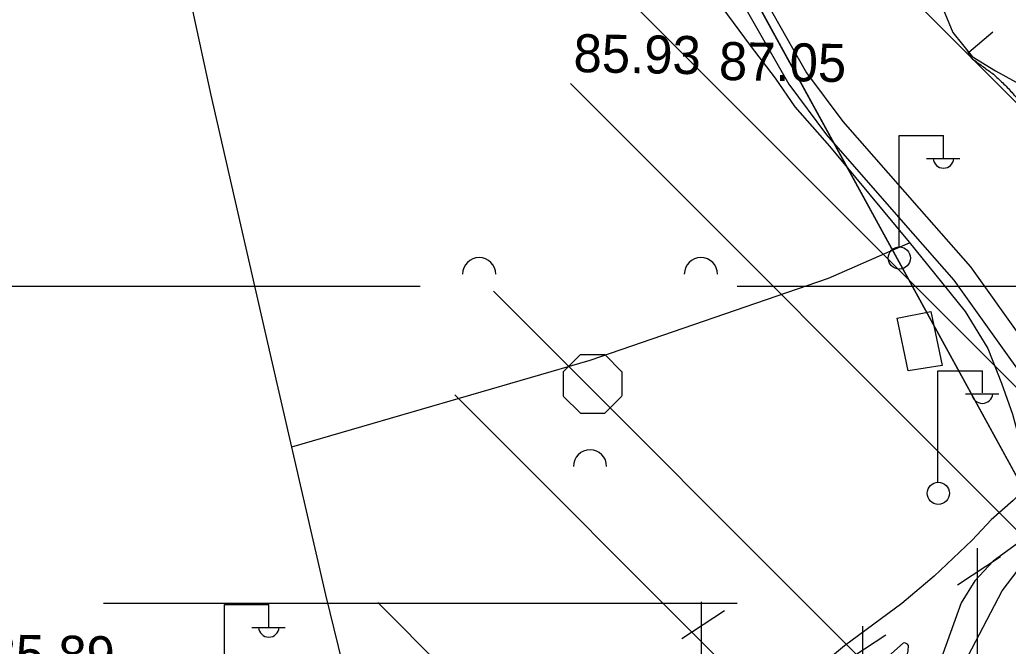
# Model space of a CAD drawing. Extents: x 417995 to 421451, y 4454518 to 4458015.
# Drawn here: x 419919.2 to 420075.2, y 4457350.1 to 4457448.9 of the extents above; entities that cross this region are included whole.
import ezdxf

# ---------------------------------------------------------------- set-up
doc = ezdxf.new("R2010")
doc.units = 0
for name, color, linetype in [('ADAKENARI', 7, 'Continuous'), ('B_Resmi', 7, 'Continuous'), ('Egri_1m', 7, 'Continuous'), ('PL_TA_K_DERE', 7, 'Continuous'), ('S_Elektrik_Diregi', 7, 'Continuous'), ('S_Meyvalik', 7, 'Continuous'), ('S_Telefon_Diregi', 7, 'Continuous'), ('Sev_Sevustu', 7, 'Continuous'), ('Sev_Tarama', 7, 'Continuous'), ('Sinir_itirazli_Mulkiyet', 7, 'Continuous'), ('SN_TR_SIVILASMA', 7, 'Continuous'), ('SN_TR_TASKIN', 7, 'Continuous'), ('TR_TARIMALANI', 7, 'Continuous'), ('Y_Kot_Noktasi', 7, 'Continuous'), ('Y_Yol_Kotu', 7, 'Continuous'), ('Yol_Sose', 7, 'Continuous'), ('Yol_Toprak_Duz', 7, 'Continuous'), ('Yol_Toprak_Kesik', 7, 'Continuous')]:
    doc.layers.add(name, color=color, linetype=linetype)

msp = doc.modelspace()

# ---------------------------------------------------------------- linework, layer by layer
at = {"layer": 'ADAKENARI'}
msp.add_line((419986.24, 4457541.59), (420087.66, 4457356.57), dxfattribs=at)
at = {"layer": 'B_Resmi'}
msp.add_lwpolyline([(420057.7, 4457401.86), (420063.03, 4457402.89), (420064.8, 4457394.37), (420059.44, 4457393.53)], close=True, dxfattribs=at)
at = {"layer": 'Egri_1m'}
msp.add_spline([(420068.63, 4457444.26), (420068.79, 4457443.98), (420068.94, 4457443.69), (420069.1, 4457443.41), (420069.25, 4457443.12), (420069.37, 4457442.94), (420069.45, 4457442.85), (420069.76, 4457442.61), (420070.54, 4457442.04), (420071.33, 4457441.47), (420072.1, 4457440.9), (420072.88, 4457440.32), (420073.63, 4457439.65), (420074.37, 4457438.96), (420075.08, 4457438.24), (420075.77, 4457437.49), (420076.24, 4457436.97), (420076.4, 4457436.78), (420076.55, 4457436.59), (420076.69, 4457436.4), (420076.84, 4457436.2), (420077.08, 4457435.82), (420077.33, 4457435.42), (420077.59, 4457435.03), (420077.85, 4457434.64), (420078.2, 4457434.22), (420078.64, 4457433.78), (420079.09, 4457433.35), (420079.58, 4457432.96), (420080.07, 4457432.57), (420080.7, 4457432.16), (420081.33, 4457431.75), (420081.94, 4457431.33), (420082.56, 4457430.9), (420083.15, 4457430.4), (420083.73, 4457429.87), (420084.29, 4457429.31), (420084.81, 4457428.72), (420085.41, 4457428.02), (420086.53, 4457426.59), (420087.65, 4457425.16), (420088.77, 4457423.74), (420089.9, 4457422.32), (420090.33, 4457421.76), (420090.46, 4457421.61), (420090.65, 4457421.39), (420090.93, 4457421.08), (420091.14, 4457420.83), (420091.15, 4457420.83), (420091.15, 4457420.82)], degree=3, dxfattribs=at)
at = {"layer": 'PL_TA_K_DERE'}
msp.add_lwpolyline([(419899.97, 4457775.73), (419971.11, 4457575.36), (419972.71, 4457571.01), (419974.38, 4457566.7), (419976.15, 4457562.42), (419978, 4457558.17), (419979.94, 4457553.97), (419981.96, 4457549.8), (419984.06, 4457545.67), (419986.24, 4457541.59), (420087.66, 4457356.57), (420091.39, 4457349.37)], dxfattribs=at)
at = {"layer": 'S_Elektrik_Diregi'}
for p, q in [((420058.01, 4457413.16), (420058.01, 4457430.66)), ((420058.01, 4457430.66), (420065.01, 4457430.66)), ((420065.01, 4457427.16), (420065.01, 4457430.66)), ((420062.35, 4457427.02), (420067.6, 4457427.02)), ((420064.14, 4457376.06), (420064.14, 4457393.56)), ((420064.14, 4457393.56), (420071.14, 4457393.56)), ((420071.14, 4457390.06), (420071.14, 4457393.56)), ((420068.48, 4457389.92), (420073.73, 4457389.92)), ((419951.54, 4457339.19), (419951.54, 4457356.69)), ((419951.54, 4457356.69), (419958.54, 4457356.69)), ((419958.54, 4457353.19), (419958.54, 4457356.69)), ((419955.88, 4457353.05), (419961.13, 4457353.05))]:
    msp.add_line(p, q, dxfattribs=at)
for centre in [(420058.05, 4457411.33), (420064.18, 4457374.23)]:
    msp.add_circle(centre, 1.75, dxfattribs=at)
for centre in [(420065.01, 4457427.18), (420071.14, 4457390.07), (419958.54, 4457353.21)]:
    msp.add_arc(centre, 1.66, 184.8384, 355.1464, dxfattribs=at)
at = {"layer": 'S_Meyvalik'}
for centre in [(419991.73, 4457408.78), (420026.73, 4457408.78), (420009.23, 4457378.47)]:
    msp.add_arc(centre, 2.62, 360, 180, dxfattribs=at)
at = {"layer": 'S_Telefon_Diregi'}
for p, q in [((420067.24, 4457359.79), (420073.99, 4457364.24)), ((420070.35, 4457348.07), (420070.35, 4457365.57)), ((420026.82, 4457339.6), (420026.82, 4457357.1)), ((420023.71, 4457351.33), (420030.46, 4457355.77)), ((420052.29, 4457335.75), (420052.29, 4457353.25)), ((420049.18, 4457347.47), (420055.93, 4457351.92))]:
    msp.add_line(p, q, dxfattribs=at)
at = {"layer": 'Sev_Sevustu'}
msp.add_lwpolyline([(419994.95, 4457585.06), (419997.44, 4457576.32), (420001.88, 4457565.61), (420004.7, 4457558.45), (420007.42, 4457551.67), (420009.48, 4457547.07), (420014.14, 4457538.44), (420018.62, 4457532.98), (420023.32, 4457527.7), (420026.44, 4457523.51), (420031.32, 4457516.9), (420046.26, 4457493.05), (420057.83, 4457470.67), (420059.84, 4457464.97), (420061.87, 4457459.85), (420064.6, 4457451.5), (420066.47, 4457446.92), (420069.55, 4457443.13), (420073.23, 4457440.85), (420077.52, 4457438.51)], dxfattribs=at)
at = {"layer": 'Sev_Tarama'}
msp.add_line((420068.99, 4457443.82), (420072.77, 4457447.03), dxfattribs=at)
at = {"layer": 'Sinir_itirazli_Mulkiyet'}
for points in [[(419973.55, 4457333.78), (419967.56, 4457358.2), (419958.8, 4457396.12), (419949.46, 4457437.02), (419940.49, 4457478.33), (419934.67, 4457503.37), (419926.04, 4457537.19), (419923.9, 4457542.57), (419922.25, 4457545.97), (419920.66, 4457548.45), (419919.54, 4457550.77), (419906.76, 4457578.61), (419895.4, 4457599.73), (419893.39, 4457603.53), (419890.86, 4457610.06), (419889.43, 4457613.05), (419887.44, 4457616.54), (419874.54, 4457636.88), (419856.36, 4457669.2), (419853.56, 4457674.3), (419846.26, 4457691.7), (419843.38, 4457699.8)], [(420013.48, 4457489.93), (420018.51, 4457476.96), (420020.22, 4457472.53), (420022, 4457468.28), (420023.79, 4457463.76), (420030.05, 4457450.9), (420034.48, 4457444.88), (420038.46, 4457439.69), (420041.57, 4457435.19), (420047.01, 4457428.98), (420059.58, 4457413.83), (420063.61, 4457408.91), (420068.42, 4457402.88), (420072.02, 4457397.09), (420074.18, 4457391.58), (420075.92, 4457386.72), (420077, 4457382.61)], [(419962.16, 4457381.58), (420009.26, 4457395.23), (420046.87, 4457408.14), (420057.43, 4457412.77), (420059.65, 4457413.74)], [(420062.91, 4457312.97), (420063.49, 4457326.06), (420064.5, 4457339.15), (420065.32, 4457341.75), (420074.25, 4457358.86), (420076.78, 4457362.18), (420077.69, 4457363.38)]]:
    msp.add_lwpolyline(points, dxfattribs=at)
at = {"layer": 'SN_TR_SIVILASMA'}
for p, q in [((421279.27, 4456233.06), (420024.37, 4457487.97)), ((421278.81, 4456188.63), (420012.21, 4457455.23)), ((421278.58, 4456166.41), (420006.13, 4457438.86)), ((421278.12, 4456121.97), (419993.97, 4457406.12)), ((421277.88, 4456099.75), (419987.89, 4457389.75)), ((421277.42, 4456055.31), (419975.73, 4457357.01))]:
    msp.add_line(p, q, dxfattribs=at)
at = {"layer": 'SN_TR_TASKIN'}
for p, q in [((419882.43, 4457406.9), (419982.43, 4457406.9)), ((420032.43, 4457406.9), (420132.43, 4457406.9)), ((419932.43, 4457356.9), (420032.43, 4457356.9))]:
    msp.add_line(p, q, dxfattribs=at)
at = {"layer": 'TR_TARIMALANI'}
for p, q in [((420005, 4457393.4), (420007.71, 4457396.11)), ((420007.75, 4457396.14), (420011.58, 4457396.14)), ((420014.25, 4457393.4), (420011.54, 4457396.11)), ((420005.04, 4457389.6), (420005.04, 4457393.43)), ((420014.29, 4457389.6), (420014.29, 4457393.43)), ((420007.71, 4457386.86), (420005, 4457389.57)), ((420011.54, 4457386.86), (420014.25, 4457389.57)), ((420007.75, 4457386.89), (420011.58, 4457386.89))]:
    msp.add_line(p, q, dxfattribs=at)
at = {"layer": 'Yol_Sose'}
for points in [[(420082.87, 4457380.72), (420080.47, 4457377.38), (420075.98, 4457373.07), (420072.52, 4457370.07), (420069.53, 4457366.82), (420063.52, 4457361.18), (420058.45, 4457356.85), (420049.38, 4457350.17), (420044.4, 4457346.01), (420037.27, 4457340.88), (420033.69, 4457338.93), (420027.2, 4457335.88), (420013.68, 4457334.33), (419998.07, 4457333.24), (419977.35, 4457331.92), (419958.06, 4457330.44), (419936.32, 4457328.91), (419917.14, 4457326.6)], [(420082.46, 4457370.62), (420078.42, 4457367.58), (420072.85, 4457363.54), (420069.93, 4457360.45), (420067.78, 4457356.93), (420064.88, 4457348.93), (420063.1, 4457341.67), (420060.55, 4457330.71), (420059.52, 4457322.69), (420059.46, 4457314.34), (420059.37, 4457304.77), (420059.24, 4457291.43), (420058.97, 4457281.99), (420058.54, 4457265), (420057.53, 4457250.72), (420056.53, 4457236.83), (420055.92, 4457224.35), (420055.2, 4457208.09), (420054.74, 4457204)], [(420058.66, 4457350.57), (420045.95, 4457339.33), (420045.94, 4457339.1), (420051.25, 4457331.84), (420055.06, 4457323.14), (420055.27, 4457323.1), (420056.04, 4457331.4), (420056.96, 4457340.13), (420058.51, 4457345.32), (420059.41, 4457349.38), (420059.49, 4457350.2), (420059.35, 4457350.44)], [(420059.35, 4457350.44), (420058.9, 4457350.63), (420058.66, 4457350.57)]]:
    msp.add_lwpolyline(points, dxfattribs=at)
at = {"layer": 'Yol_Toprak_Duz'}
msp.add_lwpolyline([(419915.4, 4457731.06), (419924.94, 4457708.9), (419931.46, 4457692.92), (419939.32, 4457675), (419946.04, 4457659.59), (419954.23, 4457638.26), (419959.54, 4457623.21), (419964.38, 4457607.36), (419970.64, 4457587.84), (419977.65, 4457571), (419986.75, 4457552.52), (419992.25, 4457541.3), (419998.21, 4457527.98), (420006.55, 4457509.47), (420012.79, 4457495.94), (420021.79, 4457473.73), (420027.73, 4457461.18), (420034.08, 4457450.19), (420040.59, 4457438.74), (420046.54, 4457430.75), (420058.65, 4457416.93), (420066.65, 4457407.85), (420075.08, 4457396.08), (420080.96, 4457387.88)], dxfattribs=at)
at = {"layer": 'Yol_Toprak_Kesik'}
msp.add_lwpolyline([(419918.46, 4457732.39), (419928.02, 4457710.19), (419934.53, 4457694.22), (419942.38, 4457676.34), (419949.13, 4457660.86), (419957.36, 4457639.41), (419962.72, 4457624.25), (419967.57, 4457608.36), (419973.77, 4457588.99), (419980.7, 4457572.38), (419989.75, 4457553.99), (419995.28, 4457542.71), (420001.25, 4457529.34), (420009.58, 4457510.85), (420015.86, 4457497.26), (420024.84, 4457475.07), (420030.69, 4457462.73), (420036.98, 4457451.85), (420043.39, 4457440.57), (420049.14, 4457432.85), (420061.16, 4457419.13), (420069.27, 4457409.93), (420077.79, 4457398.03)], dxfattribs=at)

# ---------------------------------------------------------------- texts
at = {"layer": 'Y_Kot_Noktasi'}
for s, p in [('85.93', (420006.59, 4457440.67)), ('85.89', (419914.1, 4457346))]:
    msp.add_text(s, height=6, rotation=359.0012, dxfattribs=at).set_placement(p)
at = {"layer": 'Y_Yol_Kotu'}
msp.add_text('87.05', height=6, rotation=359.0012, dxfattribs=at).set_placement((420029.53, 4457439.43))

doc.saveas('drawing.dxf')
